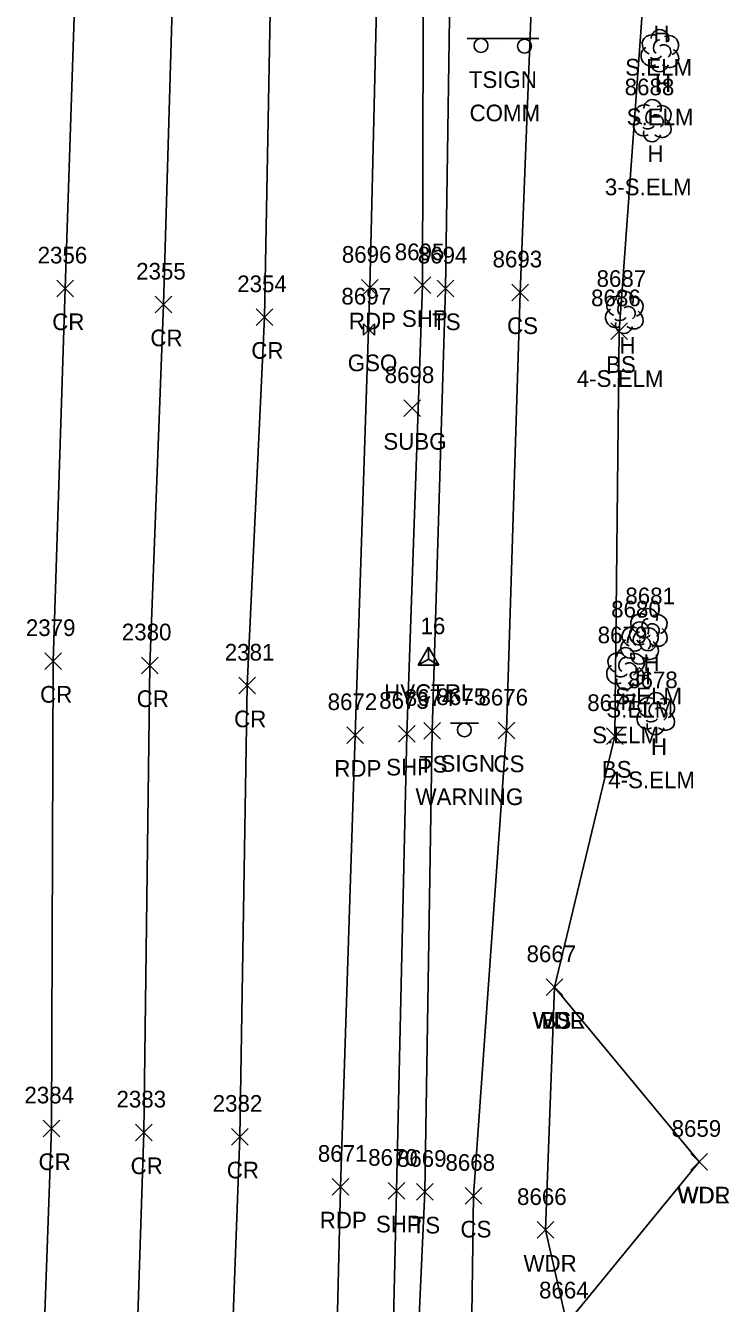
# Model space of a CAD drawing. Extents: x 1462089 to 1464015, y 730534 to 736144.
# Drawn here: x 1463212.1 to 1463296.5, y 733996.4 to 734149.7 of the extents above; entities that cross this region are included whole.
import ezdxf

# ---------------------------------------------------------------- set-up
doc = ezdxf.new("R2010")
doc.units = 0
for name, color, linetype in [('C_A', 7, 'Continuous'), ('C_I', 7, 'Continuous'), ('CPSM', 7, 'Continuous'), ('L_A', 7, 'Continuous'), ('L_C', 7, 'Continuous'), ('L_I', 7, 'Continuous'), ('L_TIC', 7, 'Continuous'), ('LAWA', 7, 'Continuous'), ('LELB', 7, 'Continuous'), ('LTD', 7, 'Continuous'), ('P_A', 7, 'Continuous'), ('P_I', 7, 'Continuous'), ('P_TIC', 7, 'Continuous'), ('PET', 7, 'Continuous'), ('PRC', 7, 'Continuous'), ('PSP', 7, 'Continuous'), ('S_A', 7, 'Continuous'), ('S_C', 7, 'Continuous'), ('S_I', 7, 'Continuous'), ('SSGN', 7, 'Continuous'), ('U_A', 7, 'Continuous'), ('U_I', 7, 'Continuous'), ('U_TIC', 7, 'Continuous'), ('UGV', 7, 'Continuous')]:
    doc.layers.add(name, color=color, linetype=linetype)

msp = doc.modelspace()

# ---------------------------------------------------------------- linework, layer by layer
at = {"layer": 'CPSM'}
for p, q in [((1463259.14, 734072.97), (1463260.39, 734075.13)), ((1463261.64, 734072.97), (1463260.39, 734075.13)), ((1463260.39, 734073.69), (1463260.39, 734075.13)), ((1463259.14, 734072.97), (1463260.39, 734073.69)), ((1463259.14, 734072.97), (1463261.64, 734072.97)), ((1463260.39, 734073.69), (1463260.39, 734073.69)), ((1463260.39, 734073.69), (1463261.64, 734072.97))]:
    msp.add_line(p, q, dxfattribs=at)
at = {"layer": 'L_TIC'}
for points in [[(1463261.42, 734117.18), (1463263.42, 734119.18)], [(1463263.42, 734117.18), (1463261.42, 734119.18)], [(1463270.38, 734116.71), (1463272.38, 734118.71)], [(1463272.38, 734116.71), (1463270.38, 734118.71)], [(1463282.26, 734112.05), (1463284.26, 734114.05)], [(1463284.26, 734112.05), (1463282.26, 734114.05)], [(1463259.85, 734064.09), (1463261.85, 734066.09)], [(1463261.85, 734064.09), (1463259.85, 734066.09)], [(1463268.75, 734064.14), (1463270.75, 734066.14)], [(1463270.75, 734064.14), (1463268.75, 734066.14)], [(1463281.75, 734063.48), (1463283.75, 734065.48)], [(1463283.75, 734063.48), (1463281.75, 734065.48)], [(1463274.52, 734033.35), (1463276.52, 734035.35)], [(1463276.52, 734033.35), (1463274.52, 734035.35)], [(1463274.52, 734033.35), (1463276.52, 734035.35)], [(1463276.52, 734033.35), (1463274.52, 734035.35)], [(1463274.52, 734033.35), (1463276.52, 734035.35)], [(1463276.52, 734033.35), (1463274.52, 734035.35)], [(1463291.87, 734012.39), (1463293.87, 734014.39)], [(1463293.87, 734012.39), (1463291.87, 734014.39)], [(1463291.87, 734012.39), (1463293.87, 734014.39)], [(1463293.87, 734012.39), (1463291.87, 734014.39)], [(1463258.97, 734008.79), (1463260.97, 734010.79)], [(1463260.97, 734008.79), (1463258.97, 734010.79)], [(1463264.78, 734008.31), (1463266.78, 734010.31)], [(1463266.78, 734008.31), (1463264.78, 734010.31)], [(1463273.43, 734004.21), (1463275.43, 734006.21)], [(1463275.43, 734004.21), (1463273.43, 734006.21)]]:
    msp.add_lwpolyline(points, dxfattribs=at)
at = {"layer": 'LAWA'}
for points in [[(1463292.87, 734013.39), (1463277.01, 733994), (1463274.43, 734005.21), (1463275.52, 734034.35)], [(1463292.87, 734013.39), (1463275.52, 734034.35)]]:
    msp.add_lwpolyline(points, dxfattribs=at)
at = {"layer": 'LELB'}
for points in [[(1463257.99, 733966.71), (1463259.97, 734009.79), (1463260.85, 734065.09), (1463262.42, 734118.18), (1463263.13, 734164.3), (1463264.61, 734217.86), (1463266.34, 734269.39), (1463268.59, 734322.49), (1463270.46, 734374.56), (1463270.28, 734418.89), (1463269.92, 734448.47), (1463273.46, 734458.19), (1463268.74, 734470.19), (1463268.59, 734508.22), (1463267.59, 734558.75), (1463266.05, 734609.64), (1463265.18, 734660.46), (1463264.37, 734673.7), (1463264.44, 734721.41), (1463263.51, 734771.24)], [(1463265.19, 733966.28), (1463265.78, 734009.31), (1463269.75, 734065.14), (1463271.38, 734117.71), (1463273.22, 734165), (1463277.32, 734216.35), (1463277.15, 734269.17), (1463280.6, 734320.8), (1463280.59, 734374.28), (1463280.93, 734418.68), (1463275.17, 734448.18), (1463281.28, 734462.13), (1463275.95, 734474.69), (1463273.3, 734509), (1463271.21, 734558.82), (1463270.4, 734603.91), (1463269.5, 734660.22), (1463269.15, 734674.46), (1463268.7, 734688.89), (1463268.89, 734721.54), (1463269.27, 734771.05)], [(1463275.52, 734034.35), (1463282.75, 734064.48), (1463283.26, 734113.05), (1463287.02, 734165), (1463290.21, 734212.93), (1463288.11, 734269.86), (1463292.5, 734320.4), (1463292.02, 734374.5), (1463289.96, 734418.33), (1463289.99, 734453.57), (1463287.89, 734482.05), (1463283.15, 734489.94), (1463278.14, 734508.89), (1463277.49, 734559.23), (1463278.42, 734603.31), (1463275.85, 734651.26), (1463277.33, 734664.39), (1463273.56, 734674.46), (1463272.19, 734688.18), (1463274.44, 734722.02), (1463275.24, 734770.64)]]:
    msp.add_lwpolyline(points, dxfattribs=at)
at = {"layer": 'LTD'}
for p, q in [((1463288.13, 734146.76), (1463288.13, 734146.76)), ((1463288.13, 734146.76), (1463288.13, 734146.76)), ((1463287.23, 734138.36), (1463287.23, 734138.36)), ((1463287.23, 734138.36), (1463287.23, 734138.36)), ((1463283.87, 734115.37), (1463283.87, 734115.37)), ((1463283.87, 734115.37), (1463283.87, 734115.37)), ((1463286.75, 734077.29), (1463286.75, 734077.29)), ((1463286.75, 734077.29), (1463286.75, 734077.29)), ((1463285.7, 734075.7), (1463285.7, 734075.7)), ((1463285.7, 734075.7), (1463285.7, 734075.7)), ((1463284, 734072.61), (1463284, 734072.61)), ((1463284, 734072.61), (1463284, 734072.61)), ((1463287.64, 734067.22), (1463287.64, 734067.22)), ((1463287.64, 734067.22), (1463287.64, 734067.22))]:
    msp.add_line(p, q, dxfattribs=at)
for centre in [(1463288.17, 734148.19), (1463287.28, 734139.79), (1463283.92, 734116.8), (1463286.8, 734078.72), (1463285.75, 734077.13), (1463284.05, 734074.04), (1463287.69, 734068.65)]:
    msp.add_arc(centre, 1.05, 335.5272, 180.9563, dxfattribs=at)
for centre, major_axis, ratio, start_param, end_param in [((1463287.33, 734147.42), (1.21, -0.51), 0.895232, 1.570796, 4.712389), ((1463287.92, 734147.21), (-0.208, -0.792), 0.645439, 3.141593, 6.283185), ((1463289.17, 734147.34), (-1.14, -0.48), 0.949671, 1.570796, 4.712389), ((1463287.04, 734146.05), (0.58, -1.04), 0.959034, 3.141593, 6.283185), ((1463287.67, 734146.01), (-0.625, -0.083), 0.423636, 0, 3.141593), ((1463288.63, 734146.59), (-0.5, 0.667), 0.989748, 3.141593, 6.283185), ((1463289.13, 734145.92), (-1.09, 0.79), 0.841452, 1.570796, 4.712389), ((1463288.13, 734145.26), (0.26, 1.06), 0.942809, 1.570796, 4.712389), ((1463286.44, 734139.02), (1.21, -0.51), 0.895232, 1.570796, 4.712389), ((1463288.27, 734138.94), (-1.14, -0.48), 0.949671, 1.570796, 4.712389), ((1463286.15, 734137.65), (0.58, -1.04), 0.959034, 3.141593, 6.283185), ((1463287.02, 734138.81), (-0.208, -0.792), 0.645439, 3.141593, 6.283185), ((1463287.73, 734138.19), (-0.5, 0.667), 0.989748, 3.141593, 6.283185), ((1463288.23, 734137.52), (-1.09, 0.79), 0.841452, 1.570796, 4.712389), ((1463287.23, 734136.86), (0.26, 1.06), 0.942809, 1.570796, 4.712389), ((1463286.78, 734137.61), (-0.625, -0.083), 0.423636, 0, 3.141593), ((1463283.08, 734116.04), (1.21, -0.51), 0.895232, 1.570796, 4.712389), ((1463284.91, 734115.95), (-1.14, -0.48), 0.949671, 1.570796, 4.712389), ((1463282.79, 734114.66), (0.58, -1.04), 0.959034, 3.141593, 6.283185), ((1463283.66, 734115.83), (-0.208, -0.792), 0.645439, 3.141593, 6.283185), ((1463284.37, 734115.2), (-0.5, 0.667), 0.989748, 3.141593, 6.283185), ((1463284.87, 734114.54), (-1.09, 0.79), 0.841452, 1.570796, 4.712389), ((1463283.87, 734113.87), (0.26, 1.06), 0.942809, 1.570796, 4.712389), ((1463283.41, 734114.62), (-0.625, -0.083), 0.423636, 0, 3.141593), ((1463285.96, 734077.95), (1.21, -0.51), 0.895232, 1.570796, 4.712389), ((1463286.54, 734077.75), (-0.208, -0.792), 0.645439, 3.141593, 6.283185), ((1463287.79, 734077.87), (-1.14, -0.48), 0.949671, 1.570796, 4.712389), ((1463284.91, 734076.37), (1.21, -0.51), 0.895232, 1.570796, 4.712389), ((1463285.67, 734076.58), (0.58, -1.04), 0.959034, 3.141593, 6.283185), ((1463286.74, 734076.28), (-1.14, -0.48), 0.949671, 1.570796, 4.712389), ((1463287.25, 734077.12), (-0.5, 0.667), 0.989748, 3.141593, 6.283185), ((1463287.75, 734076.45), (-1.09, 0.79), 0.841452, 1.570796, 4.712389), ((1463284.62, 734074.99), (0.58, -1.04), 0.959034, 3.141593, 6.283185), ((1463285.49, 734076.16), (-0.208, -0.792), 0.645439, 3.141593, 6.283185), ((1463286.75, 734075.79), (0.26, 1.06), 0.942809, 1.570796, 4.712389), ((1463286.29, 734076.54), (-0.625, -0.083), 0.423636, 0, 3.141593), ((1463286.2, 734075.53), (-0.5, 0.667), 0.989748, 3.141593, 6.283185), ((1463286.7, 734074.87), (-1.09, 0.79), 0.841452, 1.570796, 4.712389), ((1463283.21, 734073.27), (1.21, -0.51), 0.895232, 1.570796, 4.712389), ((1463285.7, 734074.2), (0.26, 1.06), 0.942809, 1.570796, 4.712389), ((1463285.04, 734073.19), (-1.14, -0.48), 0.949671, 1.570796, 4.712389), ((1463285.24, 734074.95), (-0.625, -0.083), 0.423636, 0, 3.141593), ((1463282.92, 734071.9), (0.58, -1.04), 0.959034, 3.141593, 6.283185), ((1463283.79, 734073.07), (-0.208, -0.792), 0.645439, 3.141593, 6.283185), ((1463284.5, 734072.44), (-0.5, 0.667), 0.989748, 3.141593, 6.283185), ((1463285, 734071.78), (-1.09, 0.79), 0.841452, 1.570796, 4.712389), ((1463284, 734071.11), (0.26, 1.06), 0.942809, 1.570796, 4.712389), ((1463283.54, 734071.86), (-0.625, -0.083), 0.423636, 0, 3.141593), ((1463286.85, 734067.89), (1.21, -0.51), 0.895232, 1.570796, 4.712389), ((1463287.43, 734067.68), (-0.208, -0.792), 0.645439, 3.141593, 6.283185), ((1463288.14, 734067.05), (-0.5, 0.667), 0.989748, 3.141593, 6.283185), ((1463288.68, 734067.8), (-1.14, -0.48), 0.949671, 1.570796, 4.712389), ((1463286.56, 734066.51), (0.58, -1.04), 0.959034, 3.141593, 6.283185), ((1463287.18, 734066.47), (-0.625, -0.083), 0.423636, 0, 3.141593), ((1463288.64, 734066.39), (-1.09, 0.79), 0.841452, 1.570796, 4.712389), ((1463287.64, 734065.72), (0.26, 1.06), 0.942809, 1.570796, 4.712389)]:
    msp.add_ellipse(centre, major_axis=major_axis, ratio=ratio, start_param=start_param, end_param=end_param, dxfattribs=at)
at = {"layer": 'P_TIC'}
for points in [[(1463215.82, 734117.18), (1463217.82, 734119.18)], [(1463217.82, 734117.18), (1463215.82, 734119.18)], [(1463252.36, 734117.27), (1463254.36, 734119.27)], [(1463254.36, 734117.27), (1463252.36, 734119.27)], [(1463258.66, 734117.57), (1463260.66, 734119.57)], [(1463260.66, 734117.57), (1463258.66, 734119.57)], [(1463227.59, 734115.25), (1463229.59, 734117.25)], [(1463229.59, 734115.25), (1463227.59, 734117.25)], [(1463239.71, 734113.74), (1463241.71, 734115.74)], [(1463241.71, 734113.74), (1463239.71, 734115.74)], [(1463214.37, 734072.48), (1463216.37, 734074.48)], [(1463216.37, 734072.48), (1463214.37, 734074.48)], [(1463225.96, 734071.96), (1463227.96, 734073.96)], [(1463227.96, 734071.96), (1463225.96, 734073.96)], [(1463237.65, 734069.53), (1463239.65, 734071.53)], [(1463239.65, 734069.53), (1463237.65, 734071.53)], [(1463250.61, 734063.59), (1463252.61, 734065.59)], [(1463252.61, 734063.59), (1463250.61, 734065.59)], [(1463256.79, 734063.75), (1463258.79, 734065.75)], [(1463258.79, 734063.75), (1463256.79, 734065.75)], [(1463214.19, 734016.4), (1463216.19, 734018.4)], [(1463216.19, 734016.4), (1463214.19, 734018.4)], [(1463225.23, 734015.91), (1463227.23, 734017.91)], [(1463227.23, 734015.91), (1463225.23, 734017.91)], [(1463236.77, 734015.4), (1463238.77, 734017.4)], [(1463238.77, 734015.4), (1463236.77, 734017.4)], [(1463248.86, 734009.39), (1463250.86, 734011.39)], [(1463250.86, 734009.39), (1463248.86, 734011.39)], [(1463255.55, 734008.92), (1463257.55, 734010.92)], [(1463257.55, 734008.92), (1463255.55, 734010.92)]]:
    msp.add_lwpolyline(points, dxfattribs=at)
at = {"layer": 'PET'}
msp.add_lwpolyline([(1463248.8, 733967.1), (1463249.86, 734010.39), (1463251.61, 734064.59), (1463253.36, 734118.27), (1463254.42, 734163.74), (1463255.79, 734217.97), (1463257.3, 734268.95), (1463258.94, 734322.75), (1463260.51, 734374.85), (1463260.98, 734418.78), (1463260.22, 734470.89), (1463259.54, 734508.02), (1463255.84, 734551.94), (1463257.25, 734609.15), (1463256.38, 734661.33), (1463256.42, 734674.99), (1463255.03, 734720.12), (1463254.12, 734771.84)], dxfattribs=at)
at = {"layer": 'PRC'}
for points in [[(1463217.11, 734797.78), (1463218.92, 734749.04), (1463217.99, 734700.8), (1463220.46, 734654.03), (1463220.81, 734599.08), (1463223.52, 734546), (1463222.51, 734496.9), (1463223.72, 734451.06), (1463224.21, 734398.12), (1463222.39, 734355.99), (1463223.02, 734308.01), (1463220.18, 734267.3), (1463222.37, 734218.38), (1463218.64, 734173.78), (1463216.82, 734118.18), (1463215.37, 734073.48), (1463215.19, 734017.4), (1463213.25, 733964.17)], [(1463228.58, 734798.08), (1463230.75, 734747.1), (1463230.44, 734700.4), (1463232, 734654.41), (1463233.92, 734599.45), (1463235.11, 734543.95), (1463234.91, 734495.86), (1463235.12, 734449.27), (1463236.23, 734398.03), (1463234.69, 734355.77), (1463233.49, 734307.13), (1463228.69, 734271.55), (1463231.41, 734217.81), (1463230.21, 734171), (1463228.59, 734116.25), (1463226.96, 734072.96), (1463226.23, 734016.91), (1463224.48, 733963.11)], [(1463241.52, 734797.52), (1463242.3, 734746.35), (1463243.09, 734699.96), (1463244.11, 734654.62), (1463245.06, 734598.2), (1463246.1, 734543.33), (1463246.89, 734493.71), (1463246.91, 734449.97), (1463246.92, 734397.87), (1463248.67, 734354.6), (1463245.97, 734304.67), (1463245.84, 734264.62), (1463244.04, 734215.96), (1463241.66, 734164.25), (1463240.71, 734114.74), (1463238.65, 734070.53), (1463237.77, 734016.4), (1463235.71, 733961.6)]]:
    msp.add_lwpolyline(points, dxfattribs=at)
at = {"layer": 'PSP'}
msp.add_lwpolyline([(1463255.54, 733966.95), (1463256.55, 734009.92), (1463257.79, 734064.75), (1463259.66, 734118.57), (1463259.79, 734164.74), (1463261.4, 734217.95), (1463262.55, 734269.57), (1463264.46, 734323.21), (1463266.28, 734374.26), (1463266.36, 734418.39), (1463265.4, 734469.43), (1463265.15, 734508.14), (1463263.72, 734558.7), (1463262.93, 734609.26), (1463261.91, 734661.14), (1463261.74, 734674.67), (1463260.61, 734721.09), (1463259.81, 734771.37)], dxfattribs=at)
at = {"layer": 'SSGN'}
for p, q in [((1463265.03, 734148.16), (1463273.63, 734148.16)), ((1463269.05, 734147.26), (1463269.05, 734147.26)), ((1463263.05, 734066.04), (1463266.39, 734066.04)), ((1463264.7, 734065.21), (1463264.7, 734065.21))]:
    msp.add_line(p, q, dxfattribs=at)
for centre in [(1463266.69, 734147.33), (1463271.91, 734147.26), (1463264.7, 734065.21)]:
    msp.add_circle(centre, 0.833, dxfattribs=at)
at = {"layer": 'U_TIC'}
for points in [[(1463257.45, 734102.83), (1463259.45, 734104.83)], [(1463259.45, 734102.83), (1463257.45, 734104.83)]]:
    msp.add_lwpolyline(points, dxfattribs=at)
at = {"layer": 'UGV'}
for p, q in [((1463252.59, 734113.92), (1463253.92, 734112.59)), ((1463253.92, 734113.92), (1463252.59, 734112.59))]:
    msp.add_line(p, q, dxfattribs=at)
for points in [[(1463252.59, 734113.92), (1463252.59, 734112.59)], [(1463253.92, 734112.59), (1463253.92, 734113.92)]]:
    msp.add_lwpolyline(points, dxfattribs=at)
msp.add_lwpolyline([(1463253.42, 734113.42), (1463253.09, 734113.42), (1463253.09, 734113.09), (1463253.42, 734113.09)], close=True, dxfattribs=at)

# ---------------------------------------------------------------- texts
at = {"layer": 'C_A'}
msp.add_text('HVCTRL', height=2, dxfattribs=at).set_placement((1463255.08, 734068.69))
at = {"layer": 'C_I'}
msp.add_text('16', height=2, dxfattribs=at).set_placement((1463259.44, 734076.69))
at = {"layer": 'L_A'}
for s, p in [('H', (1463287.39, 734147.73)), ('H', (1463287.56, 734141.76)), ('H', (1463286.67, 734133.36)), ('TS', (1463260.83, 734113.18)), ('CS', (1463269.82, 734112.71)), ('H', (1463283.3, 734110.37)), ('BS', (1463281.7, 734108.05)), ('H', (1463286.18, 734072.29)), ('H', (1463285.14, 734070.7)), ('H', (1463283.43, 734067.61)), ('H', (1463287.08, 734062.22)), ('TS', (1463259.26, 734060.09)), ('CS', (1463268.19, 734060.14)), ('BS', (1463281.19, 734059.48)), ('WDR', (1463272.88, 734029.35)), ('WDL', (1463272.93, 734029.35)), ('BS', (1463273.96, 734029.35)), ('WDR', (1463290.23, 734008.39)), ('WDL', (1463290.29, 734008.39)), ('TS', (1463258.38, 734004.79)), ('CS', (1463264.23, 734004.31)), ('WDR', (1463271.79, 734000.21))]:
    msp.add_text(s, height=2, dxfattribs=at).set_placement(p)
at = {"layer": 'L_C'}
for s, p in [('S.ELM', (1463283.99, 734143.73)), ('S.ELM', (1463284.16, 734137.76)), ('3-S.ELM', (1463281.55, 734129.36)), ('4-S.ELM', (1463278.18, 734106.37)), ('S.ELM', (1463282.78, 734068.29)), ('S.ELM', (1463281.73, 734066.7)), ('S.ELM', (1463280.03, 734063.61)), ('4-S.ELM', (1463281.96, 734058.22))]:
    msp.add_text(s, height=2, dxfattribs=at).set_placement(p)
at = {"layer": 'L_I'}
for s, p in [('8688', (1463283.93, 734141.36)), ('8694', (1463259.11, 734121.18)), ('8693', (1463268.08, 734120.71)), ('8687', (1463280.56, 734118.37)), ('8686', (1463279.9, 734116.05)), ('8681', (1463284.01, 734080.29)), ('8680', (1463282.31, 734078.7)), ('8679', (1463280.69, 734075.61)), ('8678', (1463284.34, 734070.22)), ('8674', (1463257.55, 734068.09)), ('8676', (1463266.39, 734068.14)), ('8677', (1463279.44, 734067.48)), ('8667', (1463272.16, 734037.35)), ('8667', (1463272.16, 734037.35)), ('8667', (1463272.16, 734037.35)), ('8659', (1463289.56, 734016.39)), ('8659', (1463289.56, 734016.39)), ('8669', (1463256.61, 734012.79)), ('8668', (1463262.43, 734012.31)), ('8666', (1463271.02, 734008.21)), ('8664', (1463273.66, 733997)), ('8664', (1463273.66, 733997))]:
    msp.add_text(s, height=2, dxfattribs=at).set_placement(p)
at = {"layer": 'P_A'}
for s, p in [('SHP', (1463257.2, 734113.57)), ('CR', (1463215.26, 734113.18)), ('RDP', (1463250.85, 734113.27)), ('CR', (1463227.03, 734111.25)), ('CR', (1463239.14, 734109.74)), ('CR', (1463213.8, 734068.48)), ('CR', (1463225.39, 734067.96)), ('CR', (1463237.08, 734065.53)), ('SHP', (1463255.32, 734059.75)), ('RDP', (1463249.1, 734059.59)), ('CR', (1463213.62, 734012.4)), ('CR', (1463224.66, 734011.91)), ('CR', (1463236.2, 734011.4)), ('RDP', (1463247.35, 734005.39)), ('SHP', (1463254.09, 734004.92))]:
    msp.add_text(s, height=2, dxfattribs=at).set_placement(p)
at = {"layer": 'P_I'}
for s, p in [('2356', (1463213.51, 734121.18)), ('8696', (1463250, 734121.27)), ('8695', (1463256.35, 734121.57)), ('2355', (1463225.33, 734119.25)), ('2354', (1463237.45, 734117.74)), ('2379', (1463212.1, 734076.48)), ('2380', (1463223.61, 734075.96)), ('2381', (1463235.96, 734073.53)), ('8672', (1463248.3, 734067.59)), ('8673', (1463254.48, 734067.75)), ('2384', (1463211.93, 734020.4)), ('2383', (1463222.97, 734019.91)), ('2382', (1463234.51, 734019.4)), ('8671', (1463247.12, 734013.39)), ('8670', (1463253.16, 734012.92))]:
    msp.add_text(s, height=2, dxfattribs=at).set_placement(p)
at = {"layer": 'S_A'}
for s, p in [('TSIGN', (1463265.23, 734142.24)), ('SIGN', (1463261.84, 734060.19))]:
    msp.add_text(s, height=2, dxfattribs=at).set_placement(p)
at = {"layer": 'S_C'}
for s, p in [('COMM', (1463265.32, 734138.24)), ('WARNING', (1463258.84, 734056.19))]:
    msp.add_text(s, height=2, dxfattribs=at).set_placement(p)
at = {"layer": 'S_I'}
msp.add_text('8675', height=2, dxfattribs=at).set_placement((1463261.37, 734068.19))
at = {"layer": 'U_A'}
for s, p in [('GSO', (1463250.71, 734108.25)), ('SUBG', (1463254.98, 734098.83))]:
    msp.add_text(s, height=2, dxfattribs=at).set_placement(p)
at = {"layer": 'U_I'}
for s, p in [('8697', (1463249.95, 734116.25)), ('8698', (1463255.14, 734106.83))]:
    msp.add_text(s, height=2, dxfattribs=at).set_placement(p)

doc.saveas('drawing.dxf')
